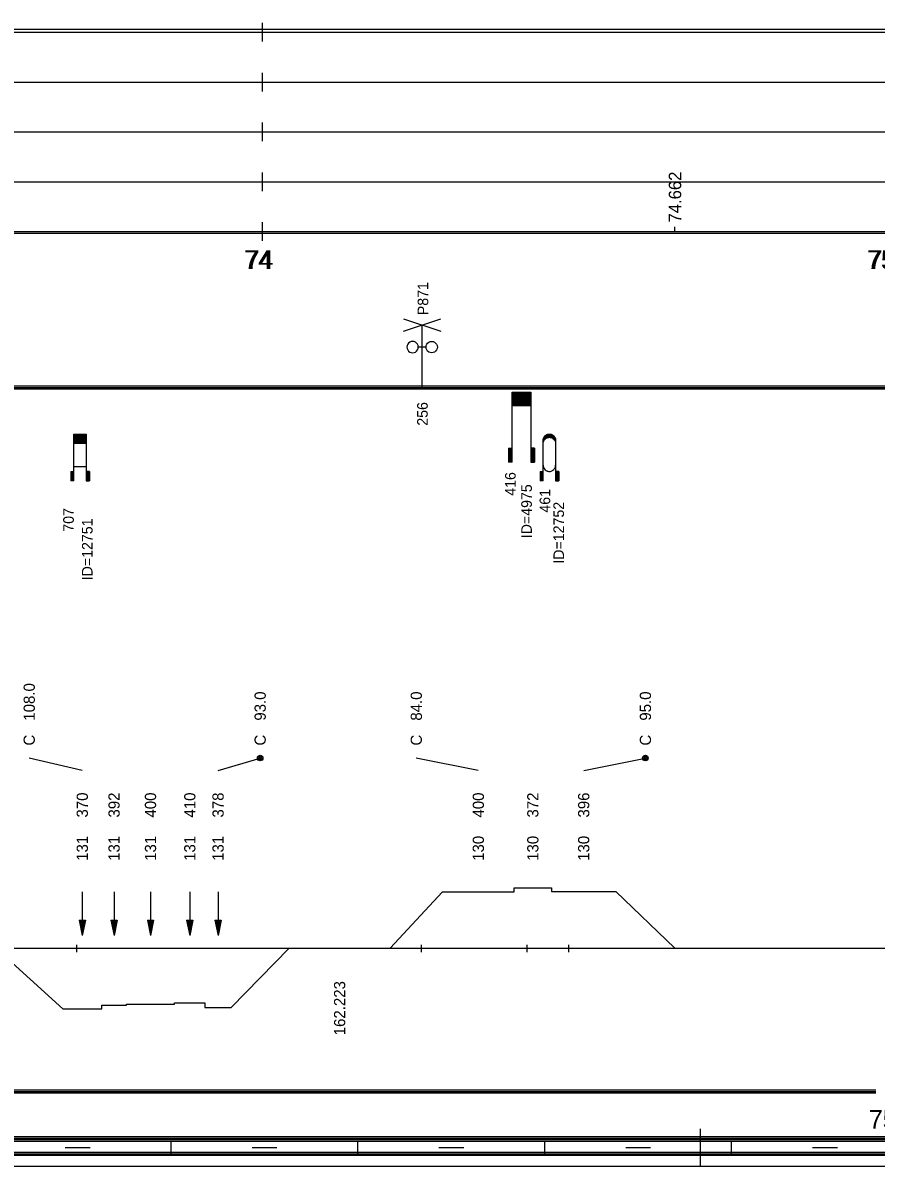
# Model space of a CAD drawing. Extents: x 2 to 10148, y 0 to 380.
# Drawn here: x 7661.2 to 7798.2, y 0 to 183.5 of the extents above; entities that cross this region are included whole.
import ezdxf

# ---------------------------------------------------------------- set-up
doc = ezdxf.new("R2010")
doc.units = 0
for name, color, linetype in [('CARA_S_OBJEKTY', 7, 'Continuous'), ('KRIV1_CARA', 7, 'Continuous'), ('KRIV1_TEXT', 7, 'Continuous'), ('OBJEKTY_TEXT', 7, 'Continuous'), ('OBJEKTY_TVAR', 7, 'Continuous'), ('RAM', 7, 'Continuous'), ('RYCHL_A', 7, 'Continuous'), ('RYCHL_RASTR', 7, 'Continuous'), ('RYCHL_STAN', 7, 'Continuous'), ('STAN_CARA', 7, 'Continuous'), ('STAN_TEXT', 7, 'Continuous'), ('STANIC_ZMEN_V', 7, 'Continuous')]:
    doc.layers.add(name, color=color, linetype=linetype)

msp = doc.modelspace()

# ---------------------------------------------------------------- linework, layer by layer
for p, q in [((7669.83, 35.51), (7669.83, 34.32)), ((7725.18, 35.51), (7725.18, 34.32)), ((7742.1, 35.51), (7742.1, 34.32)), ((7748.81, 35.51), (7748.81, 34.32))]:
    msp.add_line(p, q)
at = {"layer": 'CARA_S_OBJEKTY'}
for p, q in [((6872.96, 125.25), (8072.18, 125.25)), ((6872.96, 125), (8072.18, 125)), ((6872.96, 124.75), (8072.18, 124.75))]:
    msp.add_line(p, q, dxfattribs=at)
at = {"layer": 'KRIV1_CARA'}
for p, q in [((7740.08, 44), (7740.08, 44.68)), ((7740.08, 44.68), (7746.09, 44.68)), ((7746.09, 44.68), (7746.09, 44.09)), ((7746.09, 44.09), (7756.41, 44.09)), ((7756.41, 44.09), (7765.91, 35)), ((7720.17, 35), (7728.57, 44)), ((7728.57, 44), (7740.08, 44)), ((6872.96, 35), (8072.18, 35)), ((7656.82, 35), (7667.62, 25.27)), ((7694.65, 25.48), (7703.95, 35)), ((7673.86, 25.27), (7673.86, 25.82)), ((7673.86, 25.82), (7677.82, 25.82)), ((7677.82, 25.82), (7677.82, 26)), ((7677.82, 26), (7685.57, 26)), ((7685.57, 26), (7685.57, 26.22)), ((7685.57, 26.22), (7690.43, 26.22)), ((7690.43, 26.22), (7690.43, 25.48)), ((7667.62, 25.27), (7673.86, 25.27)), ((7690.43, 25.48), (7694.65, 25.48))]:
    msp.add_line(p, q, dxfattribs=at)
at = {"layer": 'KRIV1_TEXT'}
for p, q in [((7670.74, 63.5), (7662.22, 65.5)), ((7692.54, 63.5), (7699.3, 65.5)), ((7734.33, 63.5), (7724.37, 65.5)), ((7751.25, 63.5), (7761.16, 65.5)), ((7670.74, 44), (7670.74, 42.2)), ((7675.84, 44), (7675.84, 42.2)), ((7681.69, 44), (7681.69, 42.2)), ((7688, 44), (7688, 42.2)), ((7692.54, 44), (7692.54, 42.2)), ((7670.74, 42.2), (7670.74, 40)), ((7675.84, 42.2), (7675.84, 40)), ((7681.69, 42.2), (7681.69, 40)), ((7688, 42.2), (7688, 40)), ((7692.54, 42.2), (7692.54, 40)), ((7670.24, 39.5), (7670.74, 37)), ((7670.24, 39.5), (7671.24, 39.5)), ((7670.34, 39.5), (7670.74, 37.5)), ((7670.44, 39.5), (7670.74, 38)), ((7670.54, 39.5), (7670.74, 38.5)), ((7670.64, 39.5), (7670.74, 39)), ((7670.74, 40), (7670.74, 37)), ((7671.24, 39.5), (7670.74, 37)), ((7671.14, 39.5), (7670.74, 37.5)), ((7671.04, 39.5), (7670.74, 38)), ((7670.94, 39.5), (7670.74, 38.5)), ((7670.84, 39.5), (7670.74, 39)), ((7670.74, 39.5), (7670.74, 39.5)), ((7670.74, 39.5), (7670.74, 39.5)), ((7675.34, 39.5), (7675.84, 37)), ((7675.34, 39.5), (7676.34, 39.5)), ((7675.44, 39.5), (7675.84, 37.5)), ((7675.54, 39.5), (7675.84, 38)), ((7675.64, 39.5), (7675.84, 38.5)), ((7675.74, 39.5), (7675.84, 39)), ((7675.84, 40), (7675.84, 37)), ((7676.34, 39.5), (7675.84, 37)), ((7676.24, 39.5), (7675.84, 37.5)), ((7676.14, 39.5), (7675.84, 38)), ((7676.04, 39.5), (7675.84, 38.5)), ((7675.94, 39.5), (7675.84, 39)), ((7675.84, 39.5), (7675.84, 39.5)), ((7675.84, 39.5), (7675.84, 39.5)), ((7681.19, 39.5), (7681.69, 37)), ((7681.19, 39.5), (7682.19, 39.5)), ((7681.29, 39.5), (7681.69, 37.5)), ((7681.39, 39.5), (7681.69, 38)), ((7681.49, 39.5), (7681.69, 38.5)), ((7681.59, 39.5), (7681.69, 39)), ((7681.69, 40), (7681.69, 37)), ((7682.19, 39.5), (7681.69, 37)), ((7682.09, 39.5), (7681.69, 37.5)), ((7681.99, 39.5), (7681.69, 38)), ((7681.89, 39.5), (7681.69, 38.5)), ((7681.79, 39.5), (7681.69, 39)), ((7681.69, 39.5), (7681.69, 39.5)), ((7681.69, 39.5), (7681.69, 39.5)), ((7687.5, 39.5), (7688, 37)), ((7687.5, 39.5), (7688.5, 39.5)), ((7687.6, 39.5), (7688, 37.5)), ((7687.7, 39.5), (7688, 38)), ((7687.8, 39.5), (7688, 38.5)), ((7687.9, 39.5), (7688, 39)), ((7688, 40), (7688, 37)), ((7688.5, 39.5), (7688, 37)), ((7688.4, 39.5), (7688, 37.5)), ((7688.3, 39.5), (7688, 38)), ((7688.2, 39.5), (7688, 38.5)), ((7688.1, 39.5), (7688, 39)), ((7688, 39.5), (7688, 39.5)), ((7688, 39.5), (7688, 39.5)), ((7692.04, 39.5), (7692.54, 37)), ((7692.04, 39.5), (7693.04, 39.5)), ((7692.14, 39.5), (7692.54, 37.5)), ((7692.24, 39.5), (7692.54, 38)), ((7692.34, 39.5), (7692.54, 38.5)), ((7692.44, 39.5), (7692.54, 39)), ((7692.54, 40), (7692.54, 37)), ((7693.04, 39.5), (7692.54, 37)), ((7692.94, 39.5), (7692.54, 37.5)), ((7692.84, 39.5), (7692.54, 38)), ((7692.74, 39.5), (7692.54, 38.5)), ((7692.64, 39.5), (7692.54, 39)), ((7692.54, 39.5), (7692.54, 39.5)), ((7692.54, 39.5), (7692.54, 39.5))]:
    msp.add_line(p, q, dxfattribs=at)
for centre, radius in [((7699.3, 65.5), 0.45), ((7699.3, 65.5), 0.3), ((7699.3, 65.5), 0.15), ((7761.16, 65.5), 0.45), ((7761.16, 65.5), 0.3), ((7761.16, 65.5), 0.15)]:
    msp.add_circle(centre, radius, dxfattribs=at)
at = {"layer": 'OBJEKTY_TVAR'}
for p, q in [((7722.3, 134), (7728.3, 136)), ((7722.3, 136), (7728.3, 134)), ((7725.3, 125), (7725.3, 135)), ((7723.33, 132.25), (7723.14, 132.11)), ((7723.55, 132.34), (7723.33, 132.25)), ((7723.78, 132.38), (7723.55, 132.34)), ((7724.02, 132.34), (7723.78, 132.38)), ((7724.24, 132.25), (7724.02, 132.34)), ((7724.43, 132.11), (7724.24, 132.25)), ((7726.19, 132.11), (7726.38, 132.25)), ((7726.38, 132.25), (7726.6, 132.34)), ((7726.6, 132.34), (7726.84, 132.38)), ((7726.84, 132.38), (7727.07, 132.34)), ((7727.07, 132.34), (7727.29, 132.25)), ((7727.29, 132.25), (7727.48, 132.11)), ((7722.9, 131.7), (7722.87, 131.46)), ((7722.87, 131.46), (7722.9, 131.23)), ((7722.99, 131.92), (7722.9, 131.7)), ((7722.9, 131.23), (7722.99, 131.01)), ((7723.14, 132.11), (7722.99, 131.92)), ((7722.99, 131.01), (7723.14, 130.82)), ((7723.14, 130.82), (7723.33, 130.67)), ((7723.33, 130.67), (7723.55, 130.58)), ((7723.55, 130.58), (7723.78, 130.55)), ((7723.78, 130.55), (7724.02, 130.58)), ((7724.02, 130.58), (7724.24, 130.67)), ((7724.24, 130.67), (7724.43, 130.82)), ((7724.57, 131.92), (7724.43, 132.11)), ((7724.43, 130.82), (7724.57, 131.01)), ((7724.66, 131.7), (7724.57, 131.92)), ((7724.57, 131.01), (7724.66, 131.23)), ((7724.69, 131.46), (7724.66, 131.7)), ((7724.66, 131.23), (7724.69, 131.46)), ((7725.93, 131.46), (7724.69, 131.46)), ((7725.93, 131.46), (7725.96, 131.7)), ((7725.96, 131.23), (7725.93, 131.46)), ((7725.96, 131.7), (7726.05, 131.92)), ((7726.05, 131.01), (7725.96, 131.23)), ((7726.05, 131.92), (7726.19, 132.11)), ((7726.19, 130.82), (7726.05, 131.01)), ((7726.38, 130.67), (7726.19, 130.82)), ((7726.6, 130.58), (7726.38, 130.67)), ((7726.84, 130.55), (7726.6, 130.58)), ((7727.07, 130.58), (7726.84, 130.55)), ((7727.29, 130.67), (7727.07, 130.58)), ((7727.48, 130.82), (7727.29, 130.67)), ((7727.48, 132.11), (7727.63, 131.92)), ((7727.63, 131.01), (7727.48, 130.82)), ((7727.63, 131.92), (7727.72, 131.7)), ((7727.72, 131.23), (7727.63, 131.01)), ((7727.72, 131.7), (7727.75, 131.46)), ((7727.75, 131.46), (7727.72, 131.23)), ((7739.77, 124.25), (7742.77, 124.25)), ((7739.77, 113), (7739.77, 124.25)), ((7739.77, 124.17), (7742.77, 124.17)), ((7739.77, 124.1), (7742.77, 124.1)), ((7739.77, 124.02), (7742.77, 124.02)), ((7739.77, 123.95), (7742.77, 123.95)), ((7739.77, 123.87), (7742.77, 123.87)), ((7739.77, 123.8), (7742.77, 123.8)), ((7739.77, 123.72), (7742.77, 123.72)), ((7739.77, 123.65), (7742.77, 123.65)), ((7739.77, 123.57), (7742.77, 123.57)), ((7739.77, 123.5), (7742.77, 123.5)), ((7739.77, 123.42), (7742.77, 123.42)), ((7739.77, 123.35), (7742.77, 123.35)), ((7739.77, 123.27), (7742.77, 123.27)), ((7739.77, 123.2), (7742.77, 123.2)), ((7739.77, 123.12), (7742.77, 123.12)), ((7739.77, 123.05), (7742.77, 123.05)), ((7739.77, 122.97), (7742.77, 122.97)), ((7742.77, 124.25), (7742.77, 113)), ((7739.77, 122.9), (7742.77, 122.9)), ((7739.77, 122.82), (7742.77, 122.82)), ((7739.77, 122.75), (7742.77, 122.75)), ((7739.77, 122.67), (7742.77, 122.67)), ((7739.77, 122.6), (7742.77, 122.6)), ((7739.77, 122.52), (7742.77, 122.52)), ((7739.77, 122.45), (7742.77, 122.45)), ((7739.77, 122.37), (7742.77, 122.37)), ((7739.77, 122.3), (7742.77, 122.3)), ((7739.77, 122.22), (7742.77, 122.22)), ((7739.77, 122.15), (7742.77, 122.15)), ((7739.77, 122.07), (7742.77, 122.07)), ((7669.38, 110), (7669.38, 117.5)), ((7669.38, 117.5), (7671.38, 117.5)), ((7669.38, 117.45), (7671.38, 117.45)), ((7671.38, 117.5), (7671.38, 110)), ((7745.38, 117.43), (7745.5, 117.47)), ((7745.43, 117.45), (7746.05, 117.45)), ((7745.5, 117.47), (7745.64, 117.49)), ((7745.64, 117.49), (7745.75, 117.5)), ((7745.75, 117.5), (7745.88, 117.49)), ((7745.88, 117.49), (7746.01, 117.46)), ((7746.01, 117.46), (7746.12, 117.43)), ((7669.38, 117.4), (7671.38, 117.4)), ((7669.38, 117.35), (7671.38, 117.35)), ((7669.38, 117.3), (7671.38, 117.3)), ((7669.38, 117.25), (7671.38, 117.25)), ((7669.38, 117.2), (7671.38, 117.2)), ((7669.38, 117.15), (7671.38, 117.15)), ((7669.38, 117.1), (7671.38, 117.1)), ((7669.38, 117.05), (7671.38, 117.05)), ((7669.38, 117), (7671.38, 117)), ((7669.38, 116.95), (7671.38, 116.95)), ((7669.38, 116.9), (7671.38, 116.9)), ((7669.38, 116.85), (7671.38, 116.85)), ((7669.38, 116.8), (7671.38, 116.8)), ((7669.38, 116.75), (7671.38, 116.75)), ((7669.38, 116.7), (7671.38, 116.7)), ((7669.38, 116.65), (7671.38, 116.65)), ((7669.38, 116.6), (7671.38, 116.6)), ((7669.38, 116.55), (7671.38, 116.55)), ((7669.38, 116.5), (7671.38, 116.5)), ((7669.38, 116.45), (7671.38, 116.45)), ((7669.38, 116.4), (7671.38, 116.4)), ((7669.38, 116.35), (7671.38, 116.35)), ((7669.38, 116.3), (7671.38, 116.3)), ((7669.38, 116.25), (7671.38, 116.25)), ((7669.38, 116.2), (7671.38, 116.2)), ((7669.38, 116.15), (7671.38, 116.15)), ((7669.38, 116.1), (7671.38, 116.1)), ((7669.38, 116.05), (7671.38, 116.05)), ((7744.74, 116.5), (7744.75, 116.65)), ((7744.74, 116.55), (7744.92, 116.55)), ((7744.74, 110), (7744.74, 116.5)), ((7744.74, 116.5), (7744.89, 116.5)), ((7744.74, 116.45), (7744.86, 116.45)), ((7744.74, 116.4), (7744.83, 116.4)), ((7744.74, 116.35), (7744.81, 116.35)), ((7744.74, 116.3), (7744.79, 116.3)), ((7744.74, 116.25), (7744.78, 116.25)), ((7744.74, 116.2), (7744.77, 116.2)), ((7744.74, 116.15), (7744.76, 116.15)), ((7744.74, 115.98), (7744.75, 116.13)), ((7744.74, 116.1), (7744.75, 116.1)), ((7744.75, 116.65), (7744.79, 116.81)), ((7744.75, 116.65), (7745, 116.65)), ((7744.75, 116.6), (7744.96, 116.6)), ((7744.75, 116.13), (7744.79, 116.28)), ((7744.76, 116.7), (7745.05, 116.7)), ((7744.77, 116.75), (7745.11, 116.75)), ((7744.79, 116.81), (7744.85, 116.95)), ((7744.79, 116.8), (7745.17, 116.8)), ((7744.79, 116.28), (7744.85, 116.43)), ((7744.8, 116.85), (7745.25, 116.85)), ((7744.82, 116.9), (7745.36, 116.9)), ((7744.85, 116.95), (7744.91, 117.06)), ((7744.85, 116.95), (7745.51, 116.95)), ((7744.85, 116.43), (7744.91, 116.53)), ((7744.87, 117), (7746.61, 117)), ((7744.9, 117.05), (7746.58, 117.05)), ((7744.91, 117.06), (7745, 117.18)), ((7744.91, 116.53), (7745, 116.65)), ((7744.94, 117.1), (7746.54, 117.1)), ((7744.98, 117.15), (7746.5, 117.15)), ((7745, 117.18), (7745.09, 117.26)), ((7745, 116.65), (7745.09, 116.74)), ((7745.03, 117.2), (7746.45, 117.2)), ((7745.08, 117.25), (7746.4, 117.25)), ((7745.09, 117.26), (7745.22, 117.35)), ((7745.09, 116.74), (7745.22, 116.83)), ((7745.14, 117.3), (7746.34, 117.3)), ((7745.21, 117.35), (7746.27, 117.35)), ((7745.22, 117.35), (7745.35, 117.42)), ((7745.22, 116.83), (7745.35, 116.9)), ((7745.3, 117.4), (7746.18, 117.4)), ((7745.35, 117.42), (7745.38, 117.43)), ((7745.35, 116.9), (7745.38, 116.91)), ((7745.38, 116.91), (7745.5, 116.95)), ((7745.5, 116.95), (7745.64, 116.97)), ((7745.64, 116.97), (7745.75, 116.98)), ((7745.75, 116.98), (7745.88, 116.97)), ((7745.88, 116.97), (7746.01, 116.94)), ((7745.97, 116.95), (7746.63, 116.95)), ((7746.01, 116.94), (7746.12, 116.9)), ((7746.12, 117.43), (7746.23, 117.37)), ((7746.12, 116.9), (7746.23, 116.85)), ((7746.12, 116.9), (7746.66, 116.9)), ((7746.23, 117.37), (7746.3, 117.32)), ((7746.23, 116.85), (7746.68, 116.85)), ((7746.23, 116.85), (7746.3, 116.8)), ((7746.3, 117.32), (7746.45, 117.21)), ((7746.3, 116.8), (7746.45, 116.68)), ((7746.31, 116.8), (7746.69, 116.8)), ((7746.37, 116.75), (7746.71, 116.75)), ((7746.43, 116.7), (7746.72, 116.7)), ((7746.45, 117.21), (7746.53, 117.11)), ((7746.45, 116.68), (7746.53, 116.59)), ((7746.48, 116.65), (7746.73, 116.65)), ((7746.52, 116.6), (7746.73, 116.6)), ((7746.53, 117.11), (7746.62, 116.98)), ((7746.53, 116.59), (7746.62, 116.46)), ((7746.56, 116.55), (7746.74, 116.55)), ((7746.59, 116.5), (7746.74, 116.5)), ((7746.62, 116.98), (7746.66, 116.89)), ((7746.62, 116.46), (7746.66, 116.37)), ((7746.62, 116.45), (7746.74, 116.45)), ((7746.65, 116.4), (7746.74, 116.4)), ((7746.66, 116.89), (7746.7, 116.77)), ((7746.66, 116.37), (7746.7, 116.24)), ((7746.67, 116.35), (7746.74, 116.35)), ((7746.69, 116.3), (7746.74, 116.3)), ((7746.7, 116.77), (7746.73, 116.65)), ((7746.7, 116.25), (7746.74, 116.25)), ((7746.7, 116.24), (7746.73, 116.13)), ((7746.71, 116.2), (7746.74, 116.2)), ((7746.72, 116.15), (7746.74, 116.15)), ((7746.73, 116.65), (7746.74, 116.56)), ((7746.73, 116.13), (7746.74, 116.03)), ((7746.73, 116.1), (7746.74, 116.1)), ((7746.74, 116.56), (7746.74, 116.5)), ((7746.74, 116.5), (7746.74, 110)), ((7746.74, 116.03), (7746.74, 115.98)), ((7739.17, 115.25), (7739.17, 113)), ((7739.17, 115.25), (7739.77, 115.25)), ((7739.24, 115.25), (7739.24, 113)), ((7739.32, 115.25), (7739.32, 113)), ((7739.39, 115.25), (7739.39, 113)), ((7739.47, 115.25), (7739.47, 113)), ((7739.54, 115.25), (7739.54, 113)), ((7739.62, 115.25), (7739.62, 113)), ((7739.69, 115.25), (7739.69, 113)), ((7743.37, 115.25), (7742.77, 115.25)), ((7742.85, 115.25), (7742.85, 113)), ((7742.92, 115.25), (7742.92, 113)), ((7743, 115.25), (7743, 113)), ((7743.07, 115.25), (7743.07, 113)), ((7743.15, 115.25), (7743.15, 113)), ((7743.22, 115.25), (7743.22, 113)), ((7743.3, 115.25), (7743.3, 113)), ((7743.37, 115.25), (7743.37, 113)), ((7669.38, 112.31), (7671.38, 112.31)), ((7739.77, 113), (7739.17, 113)), ((7742.77, 113), (7743.37, 113)), ((7744.74, 112.5), (7744.75, 112.35)), ((7744.75, 112.35), (7744.79, 112.2)), ((7744.79, 112.2), (7744.85, 112.05)), ((7744.85, 112.05), (7744.91, 111.95)), ((7744.91, 111.95), (7745, 111.83)), ((7746.53, 111.9), (7746.62, 112.02)), ((7746.62, 112.02), (7746.66, 112.11)), ((7746.66, 112.11), (7746.7, 112.24)), ((7746.7, 112.24), (7746.73, 112.35)), ((7746.73, 112.35), (7746.74, 112.45)), ((7746.74, 112.45), (7746.74, 112.5)), ((7668.88, 111.5), (7669.38, 111.5)), ((7668.88, 111.5), (7668.88, 110)), ((7668.93, 111.5), (7668.93, 110)), ((7668.98, 111.5), (7668.98, 110)), ((7669.03, 111.5), (7669.03, 110)), ((7669.08, 111.5), (7669.08, 110)), ((7669.13, 111.5), (7669.13, 110)), ((7669.18, 111.5), (7669.18, 110)), ((7669.23, 111.5), (7669.23, 110)), ((7669.28, 111.5), (7669.28, 110)), ((7669.33, 111.5), (7669.33, 110)), ((7671.88, 111.5), (7671.38, 111.5)), ((7671.43, 111.5), (7671.43, 110)), ((7671.48, 111.5), (7671.48, 110)), ((7671.53, 111.5), (7671.53, 110)), ((7671.58, 111.5), (7671.58, 110)), ((7671.63, 111.5), (7671.63, 110)), ((7671.68, 111.5), (7671.68, 110)), ((7671.73, 111.5), (7671.73, 110)), ((7671.78, 111.5), (7671.78, 110)), ((7671.83, 111.5), (7671.83, 110)), ((7671.88, 111.5), (7671.88, 110)), ((7744.24, 111.5), (7744.74, 111.5)), ((7744.24, 111.5), (7744.24, 110)), ((7744.29, 111.5), (7744.29, 110)), ((7744.34, 111.5), (7744.34, 110)), ((7744.39, 111.5), (7744.39, 110)), ((7744.44, 111.5), (7744.44, 110)), ((7744.49, 111.5), (7744.49, 110)), ((7744.54, 111.5), (7744.54, 110)), ((7744.59, 111.5), (7744.59, 110)), ((7744.64, 111.5), (7744.64, 110)), ((7744.69, 111.5), (7744.69, 110)), ((7745, 111.83), (7745.09, 111.74)), ((7745.09, 111.74), (7745.22, 111.65)), ((7745.22, 111.65), (7745.35, 111.58)), ((7745.35, 111.58), (7745.38, 111.57)), ((7745.38, 111.57), (7745.5, 111.53)), ((7745.5, 111.53), (7745.64, 111.51)), ((7745.64, 111.51), (7745.75, 111.5)), ((7745.75, 111.5), (7745.88, 111.51)), ((7745.88, 111.51), (7746.01, 111.54)), ((7746.01, 111.54), (7746.12, 111.58)), ((7746.12, 111.58), (7746.23, 111.63)), ((7746.23, 111.63), (7746.3, 111.68)), ((7746.3, 111.68), (7746.45, 111.8)), ((7746.45, 111.8), (7746.53, 111.9)), ((7747.24, 111.5), (7746.74, 111.5)), ((7746.79, 111.5), (7746.79, 110)), ((7746.84, 111.5), (7746.84, 110)), ((7746.89, 111.5), (7746.89, 110)), ((7746.94, 111.5), (7746.94, 110)), ((7746.99, 111.5), (7746.99, 110)), ((7747.04, 111.5), (7747.04, 110)), ((7747.09, 111.5), (7747.09, 110)), ((7747.14, 111.5), (7747.14, 110)), ((7747.19, 111.5), (7747.19, 110)), ((7747.24, 111.5), (7747.24, 110)), ((7669.38, 110), (7668.88, 110)), ((7671.38, 110), (7671.88, 110)), ((7744.74, 110), (7744.24, 110)), ((7746.74, 110), (7747.24, 110))]:
    msp.add_line(p, q, dxfattribs=at)
at = {"layer": 'RAM'}
for p, q in [((7770, 0), (7770, 6)), ((6872.96, 4.75), (8072.18, 4.75)), ((6872.96, 4.5), (8072.18, 4.5)), ((6872.96, 4.25), (8072.18, 4.25)), ((6872.96, 4), (8072.18, 4)), ((7685, 2), (7685, 4)), ((7715, 2), (7715, 4)), ((7745, 2), (7745, 4)), ((7775, 2), (7775, 4)), ((6872.96, 2.25), (8072.18, 2.25)), ((6872.96, 2), (8072.18, 2)), ((7668, 3), (7672, 3)), ((7698, 3), (7702, 3)), ((7728, 3), (7732, 3)), ((7758, 3), (7762, 3)), ((7788, 3), (7792, 3)), ((6872.96, 1.75), (8072.18, 1.75)), ((6872.96, 0), (8072.18, 0))]:
    msp.add_line(p, q, dxfattribs=at)
at = {"layer": 'RYCHL_A'}
msp.add_line((7607.68, 182.5), (7998.28, 182.5), dxfattribs=at)
at = {"layer": 'RYCHL_RASTR'}
for p, q in [((7699.68, 180.5), (7699.68, 183.5)), ((6869.05, 182), (8074.39, 182)), ((7699.68, 172.5), (7699.68, 175.5)), ((6869.05, 174), (8074.39, 174)), ((7699.68, 164.5), (7699.68, 167.5)), ((6869.05, 166), (8074.4, 166)), ((6869.05, 158), (8074.39, 158)), ((7699.68, 156.5), (7699.68, 159.5)), ((7699.68, 148.5), (7699.68, 151.5)), ((6872.96, 150), (8072.18, 150)), ((6872.96, 149.75), (8072.18, 149.75))]:
    msp.add_line(p, q, dxfattribs=at)
at = {"layer": 'STAN_CARA'}
for p, q in [((7301.18, 12.25), (7798.18, 12.25)), ((7301.18, 12), (7798.18, 12)), ((7301.18, 12), (7798.18, 12)), ((7301.18, 11.75), (7798.18, 11.75))]:
    msp.add_line(p, q, dxfattribs=at)
at = {"layer": 'STANIC_ZMEN_V'}
msp.add_line((7765.91, 150), (7765.91, 150.75), dxfattribs=at)

# ---------------------------------------------------------------- texts
at = {"layer": 'KRIV1_TEXT'}
for s, p in [('108.0', (7663.12, 71.5)), ('93.0', (7700.2, 71.5)), ('84.0', (7725.27, 71.5)), ('95.0', (7762.06, 71.5)), ('C', (7663.12, 67.5)), ('C', (7700.2, 67.5)), ('C', (7725.27, 67.5)), ('C', (7762.06, 67.5)), ('370', (7671.64, 55.95)), ('392', (7676.74, 55.95)), ('400', (7682.59, 55.95)), ('410', (7688.9, 55.95)), ('378', (7693.44, 55.95)), ('400', (7735.23, 55.95)), ('372', (7743.98, 55.95)), ('396', (7752.15, 55.95)), ('131', (7671.64, 49)), ('131', (7676.74, 49)), ('131', (7682.59, 49)), ('131', (7688.9, 49)), ('131', (7693.44, 49)), ('130', (7735.23, 49)), ('130', (7743.98, 49)), ('130', (7752.15, 49)), ('162.223', (7712.96, 21))]:
    msp.add_text(s, height=1.8, rotation=90, dxfattribs=at).set_placement(p)
at = {"layer": 'OBJEKTY_TEXT'}
for s, p in [('P871', (7726.29, 136.58)), ('256', (7726.21, 118.84)), ('416', (7740.33, 107.6)), ('ID=4975', (7742.93, 100.78)), ('461', (7745.87, 104.89)), ('ID=12752', (7748.09, 96.7)), ('707', (7669.38, 101.83)), ('ID=12751', (7672.39, 94.03))]:
    msp.add_text(s, height=1.7, rotation=90, dxfattribs=at).set_placement(p)
at = {"layer": 'RYCHL_STAN'}
for s, p in [('74', (7696.74, 144)), ('74', (7696.99, 144)), ('75', (7796.74, 144)), ('75', (7796.99, 144))]:
    msp.add_text(s, height=3, dxfattribs=at).set_placement(p)
at = {"layer": 'STAN_TEXT'}
msp.add_text('75', height=3, dxfattribs=at).set_placement((7797.04, 6))
at = {"layer": 'STANIC_ZMEN_V'}
msp.add_text('74.662', height=2, rotation=90, dxfattribs=at).set_placement((7766.91, 151.45))

doc.saveas('drawing.dxf')
